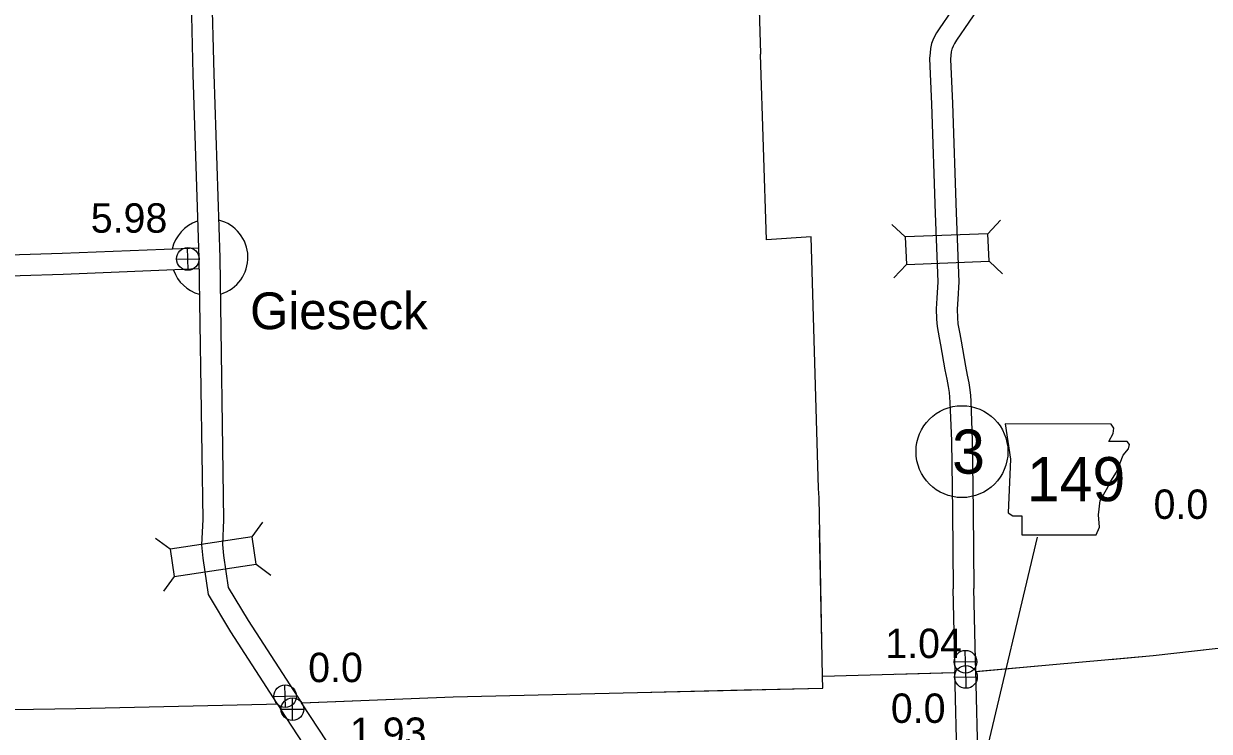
# Model space of a CAD drawing. Extents: x -939622 to -934222, y 1383701 to 1385301.
# Drawn here: x -935701 to -935650, y 1384392 to 1384422.5 of the extents above; entities that cross this region are included whole.
import ezdxf

# ---------------------------------------------------------------- set-up
doc = ezdxf.new("R2010")
doc.units = 0
for name, color, linetype in [('10', 7, 'Continuous'), ('2', 7, 'Continuous'), ('20', 7, 'Continuous'), ('25', 7, 'Continuous'), ('26', 7, 'Continuous'), ('Level 10', 7, 'Continuous'), ('Level 2', 7, 'Continuous'), ('Level 20', 7, 'Continuous'), ('Level 21', 7, 'Continuous'), ('Level 24', 7, 'Continuous'), ('Level 25', 7, 'Continuous'), ('Level 26', 7, 'Continuous'), ('Level 27', 7, 'Continuous')]:
    doc.layers.add(name, color=color, linetype=linetype)

msp = doc.modelspace()

# ---------------------------------------------------------------- linework, layer by layer
at = {"layer": '10'}
for points in [[(-935660.536, 1384423.846), (-935661.603, 1384422.281), (-935661.71, 1384422.103), (-935661.798, 1384421.944), (-935661.87, 1384421.791), (-935661.925, 1384421.65), (-935661.964, 1384421.428), (-935661.991, 1384421.245), (-935662.016, 1384420.999), (-935661.926, 1384419.034), (-935661.763, 1384414.322), (-935661.648, 1384411.386), (-935661.696, 1384410.681), (-935661.719, 1384410.214), (-935661.708, 1384409.777), (-935661.684, 1384409.455), (-935661.592, 1384408.963), (-935661.532, 1384408.664), (-935661.348, 1384407.59), (-935661.271, 1384407.189), (-935661.208, 1384406.873), (-935661.167, 1384406.613), (-935661.15, 1384406.41), (-935661.134, 1384406.183), (-935661.072, 1384404.522), (-935661.026, 1384401.5)], [(-935659.792, 1384423.34), (-935660.845, 1384421.794), (-935660.931, 1384421.652), (-935660.996, 1384421.534), (-935661.042, 1384421.436), (-935661.054, 1384421.407), (-935661.076, 1384421.284), (-935661.098, 1384421.133), (-935661.114, 1384420.974), (-935661.027, 1384419.07), (-935660.864, 1384414.355), (-935660.747, 1384411.373), (-935660.797, 1384410.629), (-935660.818, 1384410.203), (-935660.809, 1384409.821), (-935660.79, 1384409.571), (-935660.708, 1384409.134), (-935660.647, 1384408.829), (-935660.462, 1384407.751), (-935660.388, 1384407.361), (-935660.322, 1384407.031), (-935660.273, 1384406.722), (-935660.252, 1384406.48), (-935660.235, 1384406.231), (-935660.172, 1384404.546), (-935660.126, 1384401.514)], [(-935661.026, 1384401.503), (-935660.996, 1384398.154)], [(-935660.126, 1384401.511), (-935660.096, 1384398.162)], [(-935660.014, 1384394.57), (-935660.039, 1384395.687), (-935660.096, 1384398.168)], [(-935660.914, 1384394.534), (-935660.939, 1384395.666), (-935660.996, 1384398.148)]]:
    msp.add_lwpolyline(points, dxfattribs=at)
at = {"layer": '2'}
for points in [[(-935670.525, 1384393.784), (-935666.605, 1384393.875), (-935666.621, 1384394.372), (-935666.771, 1384402.077), (-935666.8, 1384402.47), (-935667.111, 1384413.311), (-935669.04, 1384413.187), (-935669.287, 1384421.168), (-935669.283, 1384421.216), (-935669.528, 1384429.188), (-935669.733, 1384437.053), (-935669.744, 1384437.263), (-935669.964, 1384445.067), (-935669.974, 1384445.308), (-935670.167, 1384452.213)], [(-935659.897, 1384394.596), (-935652.377, 1384395.274), (-935644.499, 1384396.172), (-935636.643, 1384397.068), (-935632.709, 1384397.496), (-935628.67, 1384397.922), (-935625.822, 1384398.216)], [(-935660.979, 1384394.529), (-935666.621, 1384394.372)]]:
    msp.add_lwpolyline(points, dxfattribs=at)
at = {"layer": '20'}
for p, q in [((-935659.496, 1384413.454), (-935658.958, 1384414.036)), ((-935663.057, 1384413.315), (-935663.638, 1384413.853)), ((-935663.01, 1384412.128), (-935663.548, 1384411.546)), ((-935659.449, 1384412.267), (-935658.868, 1384411.729))]:
    msp.add_line(p, q, dxfattribs=at)
msp.add_lwpolyline([(-935659.496, 1384413.454), (-935663.057, 1384413.315), (-935663.01, 1384412.128), (-935659.449, 1384412.267)], close=True, dxfattribs=at)
at = {"layer": '26'}
for p, q in [((-935660.452, 1384394.522), (-935660.475, 1384395.498)), ((-935660.952, 1384394.999), (-935659.975, 1384395.021))]:
    msp.add_line(p, q, dxfattribs=at)
msp.add_circle((-935660.463, 1384395.01), 0.488, dxfattribs=at)
at = {"layer": 'Level 10'}
for points in [[(-935694.124, 1384451.27), (-935694.421, 1384450.386), (-935694.47, 1384449.715), (-935694.266, 1384444.202), (-935694.197, 1384442.183), (-935694.01, 1384436.299), (-935693.967, 1384428.311), (-935693.836, 1384424.124), (-935693.742, 1384420.31), (-935693.489, 1384412.392), (-935693.321, 1384401.142), (-935693.369, 1384400.044), (-935693.318, 1384399.479), (-935693.082, 1384397.906), (-935692.13, 1384396.305), (-935690.125, 1384393.212)], [(-935693.271, 1384450.984), (-935693.532, 1384450.208), (-935693.568, 1384449.7), (-935693.367, 1384444.234), (-935693.298, 1384442.213), (-935693.11, 1384436.316), (-935693.067, 1384428.328), (-935692.936, 1384424.149), (-935692.842, 1384420.335), (-935692.589, 1384412.413), (-935692.421, 1384401.129), (-935692.468, 1384400.065), (-935692.424, 1384399.587), (-935692.218, 1384398.214), (-935691.366, 1384396.78), (-935689.071, 1384393.241)], [(-935693.52, 1384412.833), (-935699.368, 1384412.594), (-935701.218, 1384412.543), (-935703.666, 1384412.455), (-935707.574, 1384412.375), (-935709.015, 1384412.288), (-935710.423, 1384412.261), (-935715.85, 1384412.105), (-935716.832, 1384412.076), (-935722.208, 1384411.864)], [(-935693.486, 1384411.934), (-935699.337, 1384411.694), (-935701.19, 1384411.643), (-935703.641, 1384411.555), (-935707.537, 1384411.476), (-935708.979, 1384411.388), (-935710.401, 1384411.362), (-935715.824, 1384411.205), (-935716.801, 1384411.177), (-935722.172, 1384410.965)], [(-935659.032, 1384387.088), (-935659.237, 1384387.5), (-935660.121, 1384389.299), (-935660.481, 1384389.978), (-935660.653, 1384390.387), (-935660.7, 1384390.516), (-935660.75, 1384390.692), (-935660.782, 1384390.862), (-935660.795, 1384390.988), (-935660.817, 1384391.172), (-935660.845, 1384391.671), (-935660.889, 1384393.428), (-935660.915, 1384394.583)], [(-935658.077, 1384387.19), (-935658.431, 1384387.9), (-935659.32, 1384389.709), (-935659.667, 1384390.364), (-935659.815, 1384390.716), (-935659.844, 1384390.795), (-935659.873, 1384390.898), (-935659.891, 1384390.991), (-935659.9, 1384391.087), (-935659.92, 1384391.25), (-935659.945, 1384391.708), (-935659.989, 1384393.45), (-935660.016, 1384394.624)], [(-935690.111, 1384393.191), (-935689.972, 1384392.976)], [(-935685.83, 1384383.106), (-935685.913, 1384386.082), (-935685.967, 1384387.386), (-935685.98, 1384387.628), (-935685.998, 1384387.804), (-935686.025, 1384388.006), (-935686.084, 1384388.246), (-935686.146, 1384388.458), (-935686.217, 1384388.659), (-935686.314, 1384388.911), (-935686.396, 1384389.12), (-935686.49, 1384389.327), (-935686.612, 1384389.536), (-935686.804, 1384389.844), (-935687.035, 1384390.156), (-935687.207, 1384390.388), (-935687.961, 1384391.56), (-935689.071, 1384393.245)], [(-935686.73, 1384383.081), (-935686.812, 1384386.05), (-935686.866, 1384387.343), (-935686.878, 1384387.557), (-935686.892, 1384387.699), (-935686.911, 1384387.839), (-935686.953, 1384388.011), (-935687.003, 1384388.181), (-935687.062, 1384388.349), (-935687.153, 1384388.585), (-935687.225, 1384388.769), (-935687.291, 1384388.913), (-935687.383, 1384389.071), (-935687.548, 1384389.337), (-935687.759, 1384389.62), (-935687.948, 1384389.877), (-935688.715, 1384391.069), (-935689.97, 1384392.973)]]:
    msp.add_lwpolyline(points, dxfattribs=at)
at = {"layer": 'Level 2'}
for points in [[(-935689.054, 1384393.241), (-935682.534, 1384393.49), (-935674.597, 1384393.689), (-935666.605, 1384393.875), (-935666.621, 1384394.372), (-935666.771, 1384402.077), (-935666.8, 1384402.47), (-935667.111, 1384413.311), (-935669.04, 1384413.187), (-935669.287, 1384421.168), (-935669.283, 1384421.216), (-935669.528, 1384429.188), (-935669.733, 1384437.053), (-935669.744, 1384437.263), (-935669.964, 1384445.067), (-935669.974, 1384445.308), (-935670.167, 1384452.213)], [(-935666.637, 1384395.181), (-935666.744, 1384400.695)], [(-935654.232, 1384395.107), (-935652.377, 1384395.274), (-935646.403, 1384395.955)], [(-935659.999, 1384394.587), (-935657.014, 1384394.856)], [(-935660.917, 1384394.531), (-935663.488, 1384394.459)], [(-935689.037, 1384393.242), (-935682.534, 1384393.49), (-935674.597, 1384393.689), (-935669.42, 1384393.81)], [(-935721.363, 1384393.234), (-935715.286, 1384393.405), (-935715.267, 1384392.722), (-935707, 1384392.86), (-935698.787, 1384392.997), (-935690.573, 1384393.183), (-935690.125, 1384393.2)], [(-935721.363, 1384393.234), (-935715.286, 1384393.405), (-935715.267, 1384392.722), (-935707, 1384392.86), (-935698.787, 1384392.997), (-935690.573, 1384393.183), (-935690.149, 1384393.199)]]:
    msp.add_lwpolyline(points, dxfattribs=at)
at = {"layer": 'Level 20'}
for p, q in [((-935691.197, 1384400.385), (-935690.727, 1384401.023)), ((-935694.722, 1384399.856), (-935695.359, 1384400.326)), ((-935691.021, 1384399.211), (-935690.384, 1384398.74)), ((-935694.545, 1384398.681), (-935695.016, 1384398.044))]:
    msp.add_line(p, q, dxfattribs=at)
msp.add_lwpolyline([(-935694.545, 1384398.681), (-935691.021, 1384399.211), (-935691.197, 1384400.385), (-935694.722, 1384399.856)], close=True, dxfattribs=at)
at = {"layer": 'Level 21'}
msp.add_line((-935657.373, 1384400.377), (-935659.714, 1384390.534), dxfattribs=at)
msp.add_lwpolyline([(-935658.747, 1384405.254), (-935658.519, 1384403.732), (-935658.62, 1384401.422), (-935658.417, 1384401.296), (-935658.036, 1384401.296), (-935658.036, 1384400.483), (-935654.839, 1384400.483), (-935654.687, 1384400.813), (-935654.738, 1384401.346), (-935654.661, 1384401.955), (-935654.382, 1384402.437), (-935654.205, 1384402.793), (-935653.951, 1384403.173), (-935653.799, 1384403.579), (-935653.672, 1384403.909), (-935653.443, 1384404.188), (-935653.393, 1384404.366), (-935653.494, 1384404.493), (-935654.281, 1384404.493), (-935654.103, 1384404.848), (-935654.078, 1384405.077), (-935654.183, 1384405.252)], close=True, dxfattribs=at)
at = {"layer": 'Level 24'}
for start, end in [(109.0373, 167.4326), (286.8687, 76.1088), (199.63, 253.9729)]:
    msp.add_arc((-935693.023, 1384412.432), 1.65, start, end, dxfattribs=at)
at = {"layer": 'Level 26'}
for p, q in [((-935693.949, 1384411.877), (-935693.972, 1384412.854)), ((-935694.448, 1384412.354), (-935693.472, 1384412.377)), ((-935660.44, 1384393.864), (-935660.445, 1384394.841)), ((-935660.931, 1384394.35), (-935659.954, 1384394.356)), ((-935689.76, 1384393.036), (-935689.783, 1384394.012)), ((-935690.26, 1384393.512), (-935689.283, 1384393.535)), ((-935689.454, 1384392.475), (-935689.46, 1384393.451)), ((-935689.945, 1384392.96), (-935688.969, 1384392.966))]:
    msp.add_line(p, q, dxfattribs=at)
for centre in [(-935693.96, 1384412.366), (-935660.442, 1384394.353), (-935689.771, 1384393.524), (-935689.457, 1384392.963)]:
    msp.add_circle(centre, 0.488, dxfattribs=at)
at = {"layer": 'Level 27'}
msp.add_circle((-935660.614, 1384404.063), 1.98, dxfattribs=at)

# ---------------------------------------------------------------- texts
at = {"layer": '25'}
msp.add_text('0.0', height=1.2672, dxfattribs=at).set_placement((-935663.677, 1384392.374))
at = {"layer": 'Level 21'}
msp.add_text('149', height=1.9008, dxfattribs=at).set_placement((-935657.818, 1384401.927))
at = {"layer": 'Level 24'}
msp.add_text('Gieseck', height=1.584, dxfattribs=at).set_placement((-935691.28, 1384409.338))
at = {"layer": 'Level 25'}
for s, p in [('5.98', (-935698.143, 1384413.496)), ('0.0', (-935652.36, 1384401.164)), ('1.04', (-935663.916, 1384395.166)), ('0.0', (-935688.777, 1384394.13)), ('1.93', (-935686.981, 1384391.339))]:
    msp.add_text(s, height=1.2672, dxfattribs=at).set_placement(p)
at = {"layer": 'Level 27'}
msp.add_text('3', height=1.901, dxfattribs=at).set_placement((-935661.039, 1384403.112))

doc.saveas('drawing.dxf')
